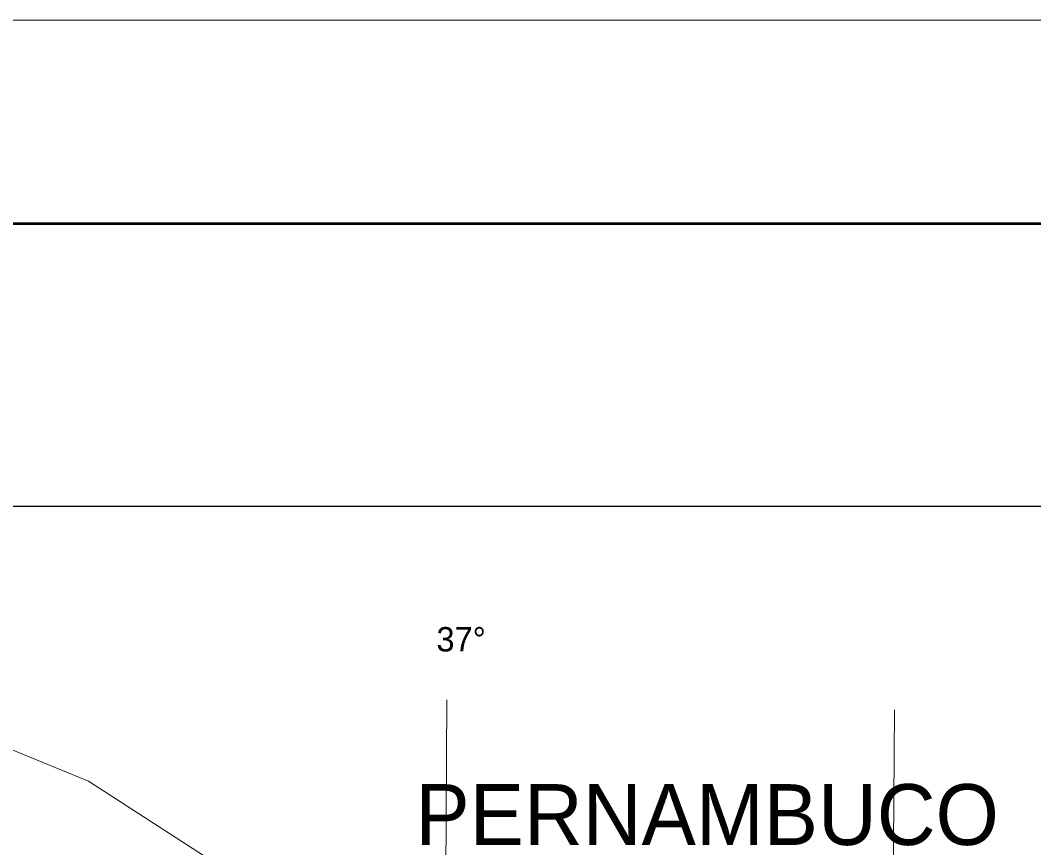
# Model space of a CAD drawing. Extents: x 553962 to 842807, y 8883888 to 9032388.
# Drawn here: x 808116 to 820575, y 9022210 to 9032388 of the extents above; entities that cross this region are included whole.
import ezdxf

# ---------------------------------------------------------------- set-up
doc = ezdxf.new("R2010")
doc.units = 0
doc.header["$LTSCALE"] = 200
doc.layers.add('1', color=7, linetype='Continuous', lineweight=13)
doc.layers.add('3', color=7, linetype='Continuous', lineweight=13)

msp = doc.modelspace()

# ---------------------------------------------------------------- linework, layer by layer
at = {"layer": '1', "lineweight": 25}
msp.add_lwpolyline([(797016.5, 9026409.9), (835751.5, 9026409.9), (835751.5, 9003152.7), (797016.5, 9003152.7)], close=True, dxfattribs=at)
msp.add_lwpolyline([(797016.5, 9026409.9), (835751.5, 9026409.9), (835751.5, 9003152.7), (797016.5, 9003152.7)], close=True, dxfattribs=at)
at = {"layer": '1'}
for points in [[(813587.8, 9020031.3), (808955.7, 9023027.3), (806942.1, 9023852.1), (805774.1, 9024899.8), (803855.8, 9024993.4), (802686.1, 9023823.1), (801937.5, 9021857)], [(813359.1, 9024030.7), (813314.8, 9016154), (813280.2, 9010301.9)], [(813359.1, 9024030.7), (813314.8, 9016154), (813280.2, 9010301.9)], [(818861.5, 9023904.2), (818806.9, 9016118.4), (818720.2, 9004391.9)], [(818861.5, 9023904.2), (818806.9, 9016118.4), (818720.2, 9004391.9)]]:
    msp.add_lwpolyline(points, dxfattribs=at)
at = {"layer": '1', "lineweight": 25}
msp.add_spline([(834097.2, 9024059.8), (833987.3, 9023033.7), (831789.3, 9018856), (827539.7, 9013908.7), (823583.1, 9008961.4), (821092, 9005956.4), (819956.3, 9004124.1)], degree=3, dxfattribs=at)
msp.add_spline([(834097.2, 9024059.8), (833987.3, 9023033.7), (831789.3, 9018856), (827539.7, 9013908.7), (823583.1, 9008961.4), (821092, 9005956.4), (819956.3, 9004124.1)], degree=3, dxfattribs=at)
at = {"layer": '3'}
msp.add_lwpolyline([(842807.3, 9032387.8), (842807.3, 8883887.8), (553961.7, 8883887.8), (553961.7, 9032387.8)], close=True, dxfattribs=at)
at = {"layer": '3', "lineweight": 53}
msp.add_lwpolyline([(840307.3, 9029887.8), (840307.3, 8886387.8), (560211.7, 8886387.8), (560211.7, 9029887.8)], close=True, dxfattribs=at)

# ---------------------------------------------------------------- texts
at = {"layer": '1'}
for s, height, p in [('37°', 300, (813232.3, 9024624)), ('37°', 300, (813232.3, 9024624)), ('PERNAMBUCO', 748.4, (812973.6, 9022243.6))]:
    msp.add_text(s, height=height, dxfattribs=at).set_placement(p)

doc.saveas('drawing.dxf')
